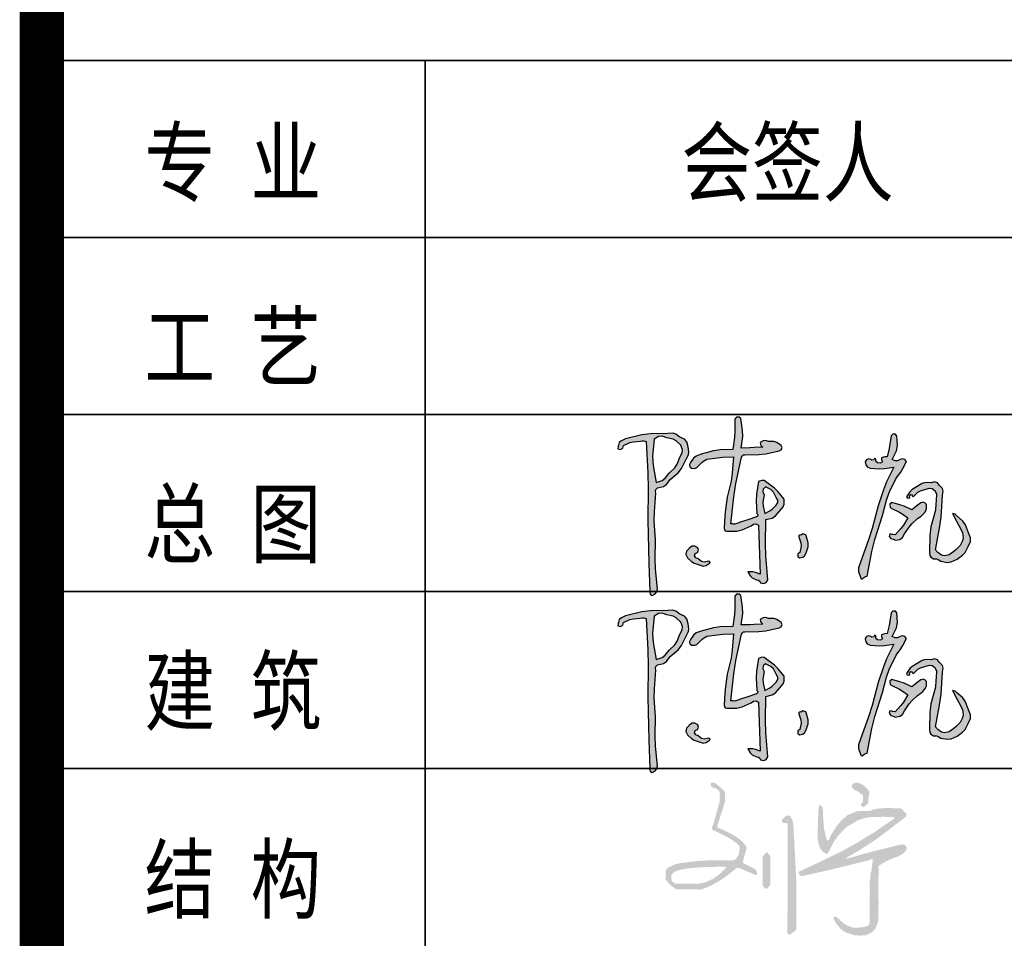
# Model space of a CAD drawing. Extents: x 797781 to 1255204, y 21234 to 1024248.
# Tile 572 of 656: x 1002637 to 1005976, y 557964 to 561078. Entities that reach past the tile are written whole.
import ezdxf

# ---------------------------------------------------------------- set-up
doc = ezdxf.new("R2010")
doc.units = 0
doc.header["$LTSCALE"] = 1000
doc.header["$MEASUREMENT"] = 0
doc.layers.add('230303生产综合楼-平面图_t8$0$图框', color=4, linetype='Continuous', lineweight=35)
doc.layers.add('A-ANNO-TEXT', color=7, linetype='Continuous', lineweight=25)
doc.layers.add('COLU_DE', color=7, linetype='Continuous')
doc.styles.add('230303生产综合楼-平面图_t8$0$-黑体', font='simhei.ttf', dxfattribs={"width": 0.8})

# ---------------------------------------------------------------- blocks, each defined once
blk = doc.blocks.new('陈岚')
h = blk.add_hatch(color=256)
h.paths.add_polyline_path([(-3.976, 1.115), (-3.926, 1.233), (-3.919, 1.31), (-3.948, 1.435), (-3.991, 1.559), (-4.054, 1.625), (-4.177, 1.671), (-4.289, 1.741), (-4.366, 1.759), (-4.497, 1.747), (-4.936, 1.709), (-5.158, 1.666), (-5.58, 1.539), (-5.645, 1.504), (-5.677, 1.483), (-5.733, 1.435), (-5.745, 1.368), (-5.75, 1.335), (-5.761, 1.268), (-5.692, 1.257), (-5.632, 1.297), (-5.615, 1.365), (-5.457, 1.448), (-5.368, 1.477), (-5.191, 1.504), (-5.132, 1.517), (-5.098, 1.517), (-5.039, 1.504), (-4.944, 0.696), (-4.909, 0.289), (-4.865, -0.524), (-4.806, -1.258), (-4.774, -1.625), (-4.705, -2.358), (-4.696, -2.405), (-4.677, -2.431), (-4.636, -2.455), (-4.56, -2.411), (-4.525, -2.361), (-4.511, -2.274), (-4.592, -1.773), (-4.617, -1.518), (-4.636, -1.01), (-4.7, -0.536), (-4.714, -0.294), (-4.705, 0.185), (-4.718, 0.24), (-4.708, 0.281), (-4.67, 0.324), (-4.522, 0.374), (-4.447, 0.431), (-4.358, 0.56), (-4.165, 0.748), (-4.083, 0.868)])
h.paths.add_polyline_path([(-4.848, 1.127), (-4.837, 1.574), (-4.728, 1.649), (-4.639, 1.664), (-4.511, 1.629), (-4.35, 1.61), (-4.263, 1.571), (-4.143, 1.463), (-4.09, 1.352), (-4.09, 1.267), (-4.143, 1.157), (-4.205, 0.968), (-4.259, 0.874), (-4.393, 0.726), (-4.486, 0.589), (-4.56, 0.528), (-4.712, 0.462), (-4.822, 0.896)], flags=16)
h.paths.add_polyline_path([(-2.535, 1.294), (-2.511, 1.314), (-2.469, 1.324), (-2.114, 1.348), (-1.935, 1.379), (-1.593, 1.477), (-1.541, 1.508), (-1.524, 1.569), (-1.552, 1.622), (-1.671, 1.689), (-1.749, 1.707), (-1.885, 1.699), (-1.966, 1.724), (-2.025, 1.714), (-2.093, 1.664), (-2.081, 1.611), (-2.065, 1.583), (-2.024, 1.546), (-2.246, 1.523), (-2.357, 1.512), (-2.58, 1.49), (-2.557, 1.793), (-2.569, 1.951), (-2.635, 2.248), (-2.684, 2.285), (-2.751, 2.276), (-2.788, 2.227), (-2.769, 1.911), (-2.769, 1.751), (-2.788, 1.435), (-3.119, 1.408), (-3.286, 1.373), (-3.601, 1.268), (-3.728, 1.211), (-3.79, 1.154), (-3.858, 1.032), (-3.885, 0.982), (-3.871, 0.924), (-3.823, 0.893), (-3.741, 0.891), (-3.689, 0.914), (-3.635, 0.976), (-3.571, 1.054), (-3.532, 1.088), (-3.448, 1.143), (-3.175, 1.2), (-3.037, 1.223), (-2.76, 1.254), (-2.766, 0.83), (-2.786, 0.617), (-2.858, 0.199), (-2.884, -0.123), (-2.889, -0.285), (-2.885, -0.607), (-2.879, -0.646), (-2.855, -0.67), (-2.816, -0.677), (-2.557, -0.658), (-2.422, -0.62), (-2.191, -0.503), (-2.139, -0.451), (-2.078, -0.439), (-2.01, -0.468), (-1.956, -0.974), (-1.931, -1.226), (-1.885, -1.732), (-2.008, -1.695), (-2.076, -1.686), (-2.205, -1.691), (-2.138, -1.794), (-2.082, -1.84), (-1.968, -1.885), (-1.916, -1.891), (-1.885, -1.91), (-1.857, -1.955), (-1.777, -1.964), (-1.717, -1.934), (-1.677, -1.864), (-1.764, -1.248), (-1.795, -0.937), (-1.83, -0.315), (-1.664, -0.264), (-1.58, -0.204), (-1.475, -0.065), (-1.402, 0.039), (-1.38, 0.113), (-1.385, 0.24), (-1.554, 0.423), (-1.651, 0.505), (-1.857, 0.643), (-1.932, 0.686), (-1.993, 0.69), (-2.073, 0.657), (-2.11, 0.326), (-2.108, 0.154), (-2.066, -0.177), (-2.041, -0.199), (-2.044, -0.242), (-2.073, -0.26), (-2.292, -0.349), (-2.402, -0.393), (-2.621, -0.482), (-2.66, -0.482), (-2.68, -0.482), (-2.719, -0.482), (-2.692, 0.215), (-2.659, 0.565), (-2.552, 1.254)])
h.paths.add_polyline_path([(-1.941, 0.469), (-1.885, 0.532), (-1.743, 0.469), (-1.674, 0.408), (-1.593, 0.275), (-1.552, 0.205), (-1.548, 0.148), (-1.579, 0.073), (-1.677, -0.035), (-1.735, -0.084), (-1.857, -0.163), (-1.919, 0.023), (-1.932, 0.129), (-1.913, 0.324), (-1.95, 0.399)], flags=16)
h.paths.add_polyline_path([(-3.594, -1.302), (-3.537, -1.275), (-3.514, -1.213), (-3.538, -1.156), (-3.618, -1.115), (-3.694, -1.124), (-3.761, -1.184), (-3.823, -1.259), (-3.83, -1.342), (-3.781, -1.427), (-3.674, -1.52), (-3.606, -1.557), (-3.469, -1.594), (-3.363, -1.615), (-3.29, -1.598), (-3.205, -1.531), (-3.196, -1.51), (-3.21, -1.486), (-3.233, -1.482), (-3.342, -1.511), (-3.418, -1.498), (-3.51, -1.434), (-3.571, -1.418), (-3.606, -1.363)], flags=17)
h.paths.add_polyline_path([(-0.696, -0.847), (-0.753, -0.691), (-0.773, -0.641), (-0.846, -0.625), (-0.885, -0.663), (-0.913, -0.652), (-0.946, -0.674), (-0.947, -0.704), (-0.883, -0.854), (-0.872, -0.947), (-0.899, -1.107), (-0.941, -1.144), (-0.937, -1.214), (-0.892, -1.246), (-0.81, -1.223), (-0.766, -1.185), (-0.732, -1.107), (-0.691, -0.946)])
h.paths.add_polyline_path([(1.706, 1.407), (1.664, 1.458), (1.608, 1.473), (1.546, 1.449), (1.473, 1.41), (1.414, 1.408), (1.338, 1.442), (1.432, 1.67), (1.451, 1.808), (1.421, 2.053), (1.383, 2.097), (1.309, 2.094), (1.275, 2.046), (1.254, 1.828), (1.239, 1.72), (1.199, 1.504), (1.141, 1.498), (1.112, 1.489), (1.06, 1.463), (1.06, 1.422), (1.067, 1.4), (1.088, 1.365), (1.028, 1.325), (0.964, 1.328), (0.907, 1.372), (0.92, 1.398), (0.901, 1.433), (0.872, 1.435), (0.859, 1.4), (0.813, 1.386), (0.782, 1.407), (0.721, 1.417), (0.672, 1.393), (0.643, 1.338), (0.663, 1.255), (0.704, 1.209), (0.782, 1.178), (1.028, 1.18), (1.153, 1.194), (1.393, 1.247), (1.226, 0.851), (1.158, 0.644), (1.053, 0.226), (0.931, -0.374), (0.858, -0.672), (0.685, -1.26), (0.643, -1.41), (0.648, -1.504), (0.706, -1.649), (0.722, -1.669), (0.732, -1.678), (0.754, -1.691), (0.799, -1.65), (0.825, -1.633), (0.879, -1.607), (0.96, -0.968), (1.021, -0.649), (1.178, -0.024), (1.253, 0.381), (1.313, 0.582), (1.47, 0.963), (1.58, 1.131), (1.628, 1.222)])
h.paths.add_polyline_path([(2.216, 0.069), (2.283, 0.157), (2.298, 0.228), (2.301, 0.265), (2.296, 0.337), (2.247, 0.376), (2.205, 0.386), (2.144, 0.372), (2.055, 0.292), (2.01, 0.251), (1.921, 0.171), (1.717, 0.254), (1.61, 0.286), (1.393, 0.33), (1.348, 0.281), (1.362, 0.196), (1.421, 0.164), (1.595, 0.099), (1.679, 0.058), (1.838, -0.038), (1.738, -0.234), (1.675, -0.328), (1.532, -0.496), (1.477, -0.494), (1.449, -0.491), (1.393, -0.482), (1.384, -0.547), (1.426, -0.604), (1.491, -0.614), (1.516, -0.623), (1.528, -0.627), (1.553, -0.635), (1.664, -0.607), (1.725, -0.557), (1.775, -0.454), (1.88, -0.274), (1.944, -0.188), (2.088, -0.038), (2.176, 0.029)])
h.paths.add_polyline_path([(2.602, 0.844), (2.54, 0.912), (2.466, 0.93), (2.38, 0.9), (2.23, 0.897), (2.147, 0.869), (2.026, 0.782), (1.898, 0.701), (1.84, 0.638), (1.769, 0.504), (1.783, 0.474), (1.828, 0.466), (1.852, 0.49), (1.841, 0.524), (1.872, 0.563), (1.907, 0.56), (1.911, 0.538), (1.935, 0.523), (1.956, 0.532), (2.054, 0.636), (2.12, 0.679), (2.255, 0.726), (2.346, 0.761), (2.416, 0.753), (2.498, 0.699), (2.505, 0.668), (2.513, 0.653), (2.533, 0.629), (2.533, 0.457), (2.533, 0.371), (2.533, 0.199), (2.446, -0.233), (2.429, -0.459), (2.449, -0.899), (2.463, -0.973), (2.494, -1.015), (2.56, -1.052), (2.641, -1.054), (2.685, -1.066), (2.755, -1.107), (2.924, -1.123), (3.021, -1.103), (3.172, -1.024), (3.309, -0.916), (3.368, -0.838), (3.436, -0.677), (3.488, -0.548), (3.485, -0.453), (3.422, -0.329), (3.336, -0.129), (3.261, -0.032), (3.088, 0.101), (3.049, 0.128), (3.024, 0.137), (2.977, 0.143), (3.094, -0.046), (3.153, -0.14), (3.269, -0.329), (3.295, -0.464), (3.285, -0.546), (3.227, -0.67), (3.13, -0.78), (3.076, -0.832), (2.963, -0.927), (2.848, -0.963), (2.765, -0.951), (2.665, -0.885), (2.639, -0.858), (2.627, -0.844), (2.602, -0.816), (2.672, -0.252), (2.69, 0.033), (2.692, 0.601), (2.702, 0.705), (2.677, 0.772)])
for p, q in [((-2.751, 2.276), (-2.788, 2.227)), ((-2.788, 2.227), (-2.769, 1.911)), ((-2.684, 2.285), (-2.751, 2.276)), ((-2.635, 2.248), (-2.684, 2.285)), ((-2.569, 1.951), (-2.635, 2.248)), ((1.275, 2.046), (1.254, 1.828)), ((1.309, 2.094), (1.275, 2.046)), ((1.383, 2.097), (1.309, 2.094)), ((1.421, 2.053), (1.383, 2.097)), ((1.451, 1.808), (1.421, 2.053)), ((-2.769, 1.911), (-2.769, 1.751)), ((-2.58, 1.49), (-2.557, 1.793)), ((-2.557, 1.793), (-2.569, 1.951)), ((1.254, 1.828), (1.239, 1.72)), ((1.432, 1.67), (1.451, 1.808)), ((-5.58, 1.539), (-5.645, 1.504)), ((-5.158, 1.666), (-5.58, 1.539)), ((-4.936, 1.709), (-5.158, 1.666)), ((-4.497, 1.747), (-4.936, 1.709)), ((-4.837, 1.574), (-4.848, 1.127)), ((-4.728, 1.649), (-4.837, 1.574)), ((-4.639, 1.664), (-4.728, 1.649)), ((-4.511, 1.629), (-4.639, 1.664)), ((-4.35, 1.61), (-4.511, 1.629)), ((-4.366, 1.759), (-4.497, 1.747)), ((-4.289, 1.741), (-4.366, 1.759)), ((-4.263, 1.571), (-4.35, 1.61)), ((-4.177, 1.671), (-4.289, 1.741)), ((-4.143, 1.463), (-4.263, 1.571)), ((-4.054, 1.625), (-4.177, 1.671)), ((-3.991, 1.559), (-4.054, 1.625)), ((-3.948, 1.435), (-3.991, 1.559)), ((-2.769, 1.751), (-2.788, 1.435)), ((-2.024, 1.546), (-2.246, 1.523)), ((-2.025, 1.714), (-2.093, 1.664)), ((-2.093, 1.664), (-2.081, 1.611)), ((-2.081, 1.611), (-2.065, 1.583)), ((-2.065, 1.583), (-2.024, 1.546)), ((-1.966, 1.724), (-2.025, 1.714)), ((-1.885, 1.699), (-1.966, 1.724)), ((-1.749, 1.707), (-1.885, 1.699)), ((-1.671, 1.689), (-1.749, 1.707)), ((-1.552, 1.622), (-1.671, 1.689)), ((-1.524, 1.569), (-1.552, 1.622)), ((-1.541, 1.508), (-1.524, 1.569)), ((1.239, 1.72), (1.199, 1.504)), ((1.338, 1.442), (1.432, 1.67)), ((-5.75, 1.335), (-5.761, 1.268)), ((-5.745, 1.368), (-5.75, 1.335)), ((-5.733, 1.435), (-5.745, 1.368)), ((-5.677, 1.483), (-5.733, 1.435)), ((-5.692, 1.257), (-5.632, 1.297)), ((-5.645, 1.504), (-5.677, 1.483)), ((-5.632, 1.297), (-5.615, 1.365)), ((-5.615, 1.365), (-5.457, 1.448)), ((-5.457, 1.448), (-5.368, 1.477)), ((-5.368, 1.477), (-5.191, 1.504)), ((-5.191, 1.504), (-5.132, 1.517)), ((-5.132, 1.517), (-5.098, 1.517)), ((-5.098, 1.517), (-5.039, 1.504)), ((-5.039, 1.504), (-4.944, 0.696)), ((-4.09, 1.352), (-4.143, 1.463)), ((-4.09, 1.267), (-4.09, 1.352)), ((-3.919, 1.31), (-3.948, 1.435)), ((-3.926, 1.233), (-3.919, 1.31)), ((-3.286, 1.373), (-3.601, 1.268)), ((-3.119, 1.408), (-3.286, 1.373)), ((-2.788, 1.435), (-3.119, 1.408)), ((-2.357, 1.512), (-2.58, 1.49)), ((-2.552, 1.254), (-2.535, 1.294)), ((-2.535, 1.294), (-2.511, 1.314)), ((-2.511, 1.314), (-2.469, 1.324)), ((-2.469, 1.324), (-2.114, 1.348)), ((-2.246, 1.523), (-2.357, 1.512)), ((-2.114, 1.348), (-1.935, 1.379)), ((-1.935, 1.379), (-1.593, 1.477)), ((-1.593, 1.477), (-1.541, 1.508)), ((0.672, 1.393), (0.643, 1.338)), ((0.643, 1.338), (0.663, 1.255)), ((0.721, 1.417), (0.672, 1.393)), ((0.782, 1.407), (0.721, 1.417)), ((0.813, 1.386), (0.782, 1.407)), ((0.859, 1.4), (0.813, 1.386)), ((0.872, 1.435), (0.859, 1.4)), ((0.901, 1.433), (0.872, 1.435)), ((0.92, 1.398), (0.901, 1.433)), ((0.907, 1.372), (0.92, 1.398)), ((0.964, 1.328), (0.907, 1.372)), ((1.028, 1.325), (0.964, 1.328)), ((1.088, 1.365), (1.028, 1.325)), ((1.112, 1.489), (1.06, 1.463)), ((1.06, 1.463), (1.06, 1.422)), ((1.06, 1.422), (1.067, 1.4)), ((1.067, 1.4), (1.088, 1.365)), ((1.141, 1.498), (1.112, 1.489)), ((1.199, 1.504), (1.141, 1.498)), ((1.414, 1.408), (1.338, 1.442)), ((1.473, 1.41), (1.414, 1.408)), ((1.546, 1.449), (1.473, 1.41)), ((1.608, 1.473), (1.546, 1.449)), ((1.664, 1.458), (1.608, 1.473)), ((1.628, 1.222), (1.706, 1.407)), ((1.706, 1.407), (1.664, 1.458)), ((-5.761, 1.268), (-5.692, 1.257)), ((-4.848, 1.127), (-4.822, 0.896)), ((-4.205, 0.968), (-4.143, 1.157)), ((-4.143, 1.157), (-4.09, 1.267)), ((-4.083, 0.868), (-3.976, 1.115)), ((-3.976, 1.115), (-3.926, 1.233)), ((-3.858, 1.032), (-3.885, 0.982)), ((-3.79, 1.154), (-3.858, 1.032)), ((-3.728, 1.211), (-3.79, 1.154)), ((-3.601, 1.268), (-3.728, 1.211)), ((-3.635, 0.976), (-3.571, 1.054)), ((-3.571, 1.054), (-3.532, 1.088)), ((-3.532, 1.088), (-3.448, 1.143)), ((-3.448, 1.143), (-3.175, 1.2)), ((-3.175, 1.2), (-3.037, 1.223)), ((-3.037, 1.223), (-2.76, 1.254)), ((-2.76, 1.254), (-2.766, 0.83)), ((-2.659, 0.565), (-2.552, 1.254)), ((0.663, 1.255), (0.704, 1.209)), ((0.704, 1.209), (0.782, 1.178)), ((0.782, 1.178), (1.028, 1.18)), ((1.028, 1.18), (1.153, 1.194)), ((1.153, 1.194), (1.393, 1.247)), ((1.393, 1.247), (1.226, 0.851)), ((1.47, 0.963), (1.58, 1.131)), ((1.58, 1.131), (1.628, 1.222)), ((-4.822, 0.896), (-4.712, 0.462)), ((-4.393, 0.726), (-4.259, 0.874)), ((-4.259, 0.874), (-4.205, 0.968)), ((-4.165, 0.748), (-4.083, 0.868)), ((-3.885, 0.982), (-3.871, 0.924)), ((-3.871, 0.924), (-3.823, 0.893)), ((-3.823, 0.893), (-3.741, 0.891)), ((-3.741, 0.891), (-3.689, 0.914)), ((-3.689, 0.914), (-3.635, 0.976)), ((-2.766, 0.83), (-2.786, 0.617)), ((1.226, 0.851), (1.158, 0.644)), ((1.313, 0.582), (1.47, 0.963)), ((2.026, 0.782), (1.898, 0.701)), ((2.147, 0.869), (2.026, 0.782)), ((2.23, 0.897), (2.147, 0.869)), ((2.38, 0.9), (2.23, 0.897)), ((2.466, 0.93), (2.38, 0.9)), ((2.54, 0.912), (2.466, 0.93)), ((2.602, 0.844), (2.54, 0.912)), ((2.677, 0.772), (2.602, 0.844)), ((2.702, 0.705), (2.677, 0.772)), ((-4.944, 0.696), (-4.909, 0.289)), ((-4.712, 0.462), (-4.56, 0.528)), ((-4.56, 0.528), (-4.486, 0.589)), ((-4.486, 0.589), (-4.393, 0.726)), ((-4.447, 0.431), (-4.358, 0.56)), ((-4.358, 0.56), (-4.165, 0.748)), ((-2.786, 0.617), (-2.858, 0.199)), ((-2.692, 0.215), (-2.659, 0.565)), ((-2.073, 0.657), (-2.11, 0.326)), ((-1.993, 0.69), (-2.073, 0.657)), ((-1.932, 0.686), (-1.993, 0.69)), ((-1.885, 0.532), (-1.941, 0.469)), ((-1.857, 0.643), (-1.932, 0.686)), ((-1.743, 0.469), (-1.885, 0.532)), ((-1.651, 0.505), (-1.857, 0.643)), ((1.158, 0.644), (1.053, 0.226)), ((1.253, 0.381), (1.313, 0.582)), ((1.84, 0.638), (1.769, 0.504)), ((1.898, 0.701), (1.84, 0.638)), ((1.841, 0.524), (1.872, 0.563)), ((1.852, 0.49), (1.841, 0.524)), ((1.872, 0.563), (1.907, 0.56)), ((1.907, 0.56), (1.911, 0.538)), ((1.911, 0.538), (1.935, 0.523)), ((1.935, 0.523), (1.956, 0.532)), ((1.956, 0.532), (2.054, 0.636)), ((2.054, 0.636), (2.12, 0.679)), ((2.12, 0.679), (2.255, 0.726)), ((2.255, 0.726), (2.346, 0.761)), ((2.346, 0.761), (2.416, 0.753)), ((2.416, 0.753), (2.498, 0.699)), ((2.498, 0.699), (2.505, 0.668)), ((2.505, 0.668), (2.513, 0.653)), ((2.513, 0.653), (2.533, 0.629)), ((2.533, 0.629), (2.533, 0.457)), ((2.69, 0.033), (2.692, 0.601)), ((2.692, 0.601), (2.702, 0.705)), ((-4.909, 0.289), (-4.865, -0.524)), ((-4.718, 0.24), (-4.708, 0.281)), ((-4.708, 0.281), (-4.67, 0.324)), ((-4.67, 0.324), (-4.522, 0.374)), ((-4.522, 0.374), (-4.447, 0.431)), ((-2.11, 0.326), (-2.108, 0.154)), ((-1.941, 0.469), (-1.95, 0.399)), ((-1.95, 0.399), (-1.913, 0.324)), ((-1.913, 0.324), (-1.932, 0.129)), ((-1.674, 0.408), (-1.743, 0.469)), ((-1.593, 0.275), (-1.674, 0.408)), ((-1.554, 0.423), (-1.651, 0.505)), ((-1.552, 0.205), (-1.593, 0.275)), ((-1.385, 0.24), (-1.554, 0.423)), ((1.178, -0.024), (1.253, 0.381)), ((1.393, 0.33), (1.348, 0.281)), ((1.348, 0.281), (1.362, 0.196)), ((1.61, 0.286), (1.393, 0.33)), ((1.717, 0.254), (1.61, 0.286)), ((1.769, 0.504), (1.783, 0.474)), ((1.783, 0.474), (1.828, 0.466)), ((1.828, 0.466), (1.852, 0.49)), ((2.055, 0.292), (2.01, 0.251)), ((2.144, 0.372), (2.055, 0.292)), ((2.205, 0.386), (2.144, 0.372)), ((2.247, 0.376), (2.205, 0.386)), ((2.296, 0.337), (2.247, 0.376)), ((2.301, 0.265), (2.296, 0.337)), ((2.298, 0.228), (2.301, 0.265)), ((2.533, 0.457), (2.533, 0.371)), ((2.533, 0.371), (2.533, 0.199)), ((-4.705, 0.185), (-4.718, 0.24)), ((-4.714, -0.294), (-4.705, 0.185)), ((-2.858, 0.199), (-2.884, -0.123)), ((-2.719, -0.482), (-2.692, 0.215)), ((-2.108, 0.154), (-2.066, -0.177)), ((-1.932, 0.129), (-1.919, 0.023)), ((-1.919, 0.023), (-1.857, -0.163)), ((-1.677, -0.035), (-1.579, 0.073)), ((-1.579, 0.073), (-1.548, 0.148)), ((-1.548, 0.148), (-1.552, 0.205)), ((-1.475, -0.065), (-1.402, 0.039)), ((-1.402, 0.039), (-1.38, 0.113)), ((-1.38, 0.113), (-1.385, 0.24)), ((1.053, 0.226), (0.931, -0.374)), ((1.362, 0.196), (1.421, 0.164)), ((1.421, 0.164), (1.595, 0.099)), ((1.595, 0.099), (1.679, 0.058)), ((1.679, 0.058), (1.838, -0.038)), ((1.921, 0.171), (1.717, 0.254)), ((2.01, 0.251), (1.921, 0.171)), ((2.088, -0.038), (2.176, 0.029)), ((2.176, 0.029), (2.216, 0.069)), ((2.216, 0.069), (2.283, 0.157)), ((2.283, 0.157), (2.298, 0.228)), ((2.533, 0.199), (2.446, -0.233)), ((2.672, -0.252), (2.69, 0.033)), ((3.024, 0.137), (2.977, 0.143)), ((2.977, 0.143), (3.094, -0.046)), ((3.049, 0.128), (3.024, 0.137)), ((3.088, 0.101), (3.049, 0.128)), ((3.261, -0.032), (3.088, 0.101)), ((-2.884, -0.123), (-2.889, -0.285)), ((-2.044, -0.242), (-2.073, -0.26)), ((-2.066, -0.177), (-2.041, -0.199)), ((-2.041, -0.199), (-2.044, -0.242)), ((-1.857, -0.163), (-1.735, -0.084)), ((-1.735, -0.084), (-1.677, -0.035)), ((-1.664, -0.264), (-1.58, -0.204)), ((-1.58, -0.204), (-1.475, -0.065)), ((1.021, -0.649), (1.178, -0.024)), ((1.738, -0.234), (1.675, -0.328)), ((1.838, -0.038), (1.738, -0.234)), ((1.88, -0.274), (1.944, -0.188)), ((1.944, -0.188), (2.088, -0.038)), ((2.446, -0.233), (2.429, -0.459)), ((2.602, -0.816), (2.672, -0.252)), ((3.094, -0.046), (3.153, -0.14)), ((3.153, -0.14), (3.269, -0.329)), ((3.336, -0.129), (3.261, -0.032)), ((3.422, -0.329), (3.336, -0.129)), ((-4.7, -0.536), (-4.714, -0.294)), ((-2.889, -0.285), (-2.885, -0.607)), ((-2.68, -0.482), (-2.719, -0.482)), ((-2.66, -0.482), (-2.68, -0.482)), ((-2.621, -0.482), (-2.66, -0.482)), ((-2.402, -0.393), (-2.621, -0.482)), ((-2.422, -0.62), (-2.191, -0.503)), ((-2.292, -0.349), (-2.402, -0.393)), ((-2.073, -0.26), (-2.292, -0.349)), ((-2.191, -0.503), (-2.139, -0.451)), ((-2.139, -0.451), (-2.078, -0.439)), ((-2.078, -0.439), (-2.01, -0.468)), ((-2.01, -0.468), (-1.956, -0.974)), ((-1.83, -0.315), (-1.664, -0.264)), ((-1.795, -0.937), (-1.83, -0.315)), ((0.931, -0.374), (0.858, -0.672)), ((1.393, -0.482), (1.384, -0.547)), ((1.449, -0.491), (1.393, -0.482)), ((1.477, -0.494), (1.449, -0.491)), ((1.532, -0.496), (1.477, -0.494)), ((1.675, -0.328), (1.532, -0.496)), ((1.725, -0.557), (1.775, -0.454)), ((1.775, -0.454), (1.88, -0.274)), ((2.429, -0.459), (2.449, -0.899)), ((3.269, -0.329), (3.295, -0.464)), ((3.295, -0.464), (3.285, -0.546)), ((3.485, -0.453), (3.422, -0.329)), ((3.488, -0.548), (3.485, -0.453)), ((-4.865, -0.524), (-4.806, -1.258)), ((-4.636, -1.01), (-4.7, -0.536)), ((-2.885, -0.607), (-2.879, -0.646)), ((-2.879, -0.646), (-2.855, -0.67)), ((-2.855, -0.67), (-2.816, -0.677)), ((-2.816, -0.677), (-2.557, -0.658)), ((-2.557, -0.658), (-2.422, -0.62)), ((-0.946, -0.674), (-0.947, -0.704)), ((-0.947, -0.704), (-0.883, -0.854)), ((-0.913, -0.652), (-0.946, -0.674)), ((-0.885, -0.663), (-0.913, -0.652)), ((-0.846, -0.625), (-0.885, -0.663)), ((-0.773, -0.641), (-0.846, -0.625)), ((-0.753, -0.691), (-0.773, -0.641)), ((-0.696, -0.847), (-0.753, -0.691)), ((0.858, -0.672), (0.685, -1.26)), ((0.96, -0.968), (1.021, -0.649)), ((1.384, -0.547), (1.426, -0.604)), ((1.426, -0.604), (1.491, -0.614)), ((1.491, -0.614), (1.516, -0.623)), ((1.516, -0.623), (1.528, -0.627)), ((1.528, -0.627), (1.553, -0.635)), ((1.553, -0.635), (1.664, -0.607)), ((1.664, -0.607), (1.725, -0.557)), ((3.227, -0.67), (3.13, -0.78)), ((3.285, -0.546), (3.227, -0.67)), ((3.368, -0.838), (3.436, -0.677)), ((3.436, -0.677), (3.488, -0.548)), ((-4.617, -1.518), (-4.636, -1.01)), ((-1.956, -0.974), (-1.931, -1.226)), ((-1.764, -1.248), (-1.795, -0.937)), ((-0.872, -0.947), (-0.899, -1.107)), ((-0.883, -0.854), (-0.872, -0.947)), ((-0.732, -1.107), (-0.691, -0.946)), ((-0.691, -0.946), (-0.696, -0.847)), ((0.879, -1.607), (0.96, -0.968)), ((2.449, -0.899), (2.463, -0.973)), ((2.463, -0.973), (2.494, -1.015)), ((2.494, -1.015), (2.56, -1.052)), ((2.627, -0.844), (2.602, -0.816)), ((2.639, -0.858), (2.627, -0.844)), ((2.665, -0.885), (2.639, -0.858)), ((2.765, -0.951), (2.665, -0.885)), ((2.848, -0.963), (2.765, -0.951)), ((2.963, -0.927), (2.848, -0.963)), ((3.076, -0.832), (2.963, -0.927)), ((3.13, -0.78), (3.076, -0.832)), ((3.172, -1.024), (3.309, -0.916)), ((3.309, -0.916), (3.368, -0.838)), ((-4.806, -1.258), (-4.774, -1.625)), ((-3.823, -1.259), (-3.83, -1.342)), ((-3.761, -1.184), (-3.823, -1.259)), ((-3.694, -1.124), (-3.761, -1.184)), ((-3.618, -1.115), (-3.694, -1.124)), ((-3.538, -1.156), (-3.618, -1.115)), ((-3.514, -1.213), (-3.538, -1.156)), ((-3.537, -1.275), (-3.514, -1.213)), ((-1.931, -1.226), (-1.885, -1.732)), ((-1.677, -1.864), (-1.764, -1.248)), ((-0.899, -1.107), (-0.941, -1.144)), ((-0.941, -1.144), (-0.937, -1.214)), ((-0.937, -1.214), (-0.892, -1.246)), ((-0.892, -1.246), (-0.81, -1.223)), ((-0.81, -1.223), (-0.766, -1.185)), ((-0.766, -1.185), (-0.732, -1.107)), ((0.685, -1.26), (0.643, -1.41)), ((2.56, -1.052), (2.641, -1.054)), ((2.641, -1.054), (2.685, -1.066)), ((2.685, -1.066), (2.755, -1.107)), ((2.755, -1.107), (2.924, -1.123)), ((2.924, -1.123), (3.021, -1.103)), ((3.021, -1.103), (3.172, -1.024)), ((-4.592, -1.773), (-4.617, -1.518)), ((-3.83, -1.342), (-3.781, -1.427)), ((-3.781, -1.427), (-3.674, -1.52)), ((-3.674, -1.52), (-3.606, -1.557)), ((-3.606, -1.363), (-3.594, -1.302)), ((-3.571, -1.418), (-3.606, -1.363)), ((-3.594, -1.302), (-3.537, -1.275)), ((-3.51, -1.434), (-3.571, -1.418)), ((-3.418, -1.498), (-3.51, -1.434)), ((-3.342, -1.511), (-3.418, -1.498)), ((-3.233, -1.482), (-3.342, -1.511)), ((-3.21, -1.486), (-3.233, -1.482)), ((-3.196, -1.51), (-3.21, -1.486)), ((-3.205, -1.531), (-3.196, -1.51)), ((0.643, -1.41), (0.648, -1.504)), ((0.648, -1.504), (0.706, -1.649)), ((-4.774, -1.625), (-4.705, -2.358)), ((-4.511, -2.274), (-4.592, -1.773)), ((-3.606, -1.557), (-3.469, -1.594)), ((-3.469, -1.594), (-3.363, -1.615)), ((-3.363, -1.615), (-3.29, -1.598)), ((-3.29, -1.598), (-3.205, -1.531)), ((-2.076, -1.686), (-2.205, -1.691)), ((-2.205, -1.691), (-2.138, -1.794)), ((-2.008, -1.695), (-2.076, -1.686)), ((-1.885, -1.732), (-2.008, -1.695)), ((0.706, -1.649), (0.722, -1.669)), ((0.722, -1.669), (0.732, -1.678)), ((0.732, -1.678), (0.754, -1.691)), ((0.754, -1.691), (0.799, -1.65)), ((0.799, -1.65), (0.825, -1.633)), ((0.825, -1.633), (0.879, -1.607)), ((-2.138, -1.794), (-2.082, -1.84)), ((-2.082, -1.84), (-1.968, -1.885)), ((-1.968, -1.885), (-1.916, -1.891)), ((-1.916, -1.891), (-1.885, -1.91)), ((-1.885, -1.91), (-1.857, -1.955)), ((-1.857, -1.955), (-1.777, -1.964)), ((-1.777, -1.964), (-1.717, -1.934)), ((-1.717, -1.934), (-1.677, -1.864)), ((-4.525, -2.361), (-4.511, -2.274)), ((-4.705, -2.358), (-4.696, -2.405)), ((-4.696, -2.405), (-4.677, -2.431)), ((-4.677, -2.431), (-4.636, -2.455)), ((-4.636, -2.455), (-4.56, -2.411)), ((-4.56, -2.411), (-4.525, -2.361))]:
    blk.add_line(p, q)
blk = doc.blocks.new('230303生产综合楼-平面图_t8$0$图签')
at = {"layer": 'COLU_DE'}
h = blk.add_hatch(color=256, dxfattribs=at)
h.paths.add_polyline_path([(-1708, 11709.2), (-1693.7, 11751), (-1682.1, 11790), (-1682.6, 11817.6), (-1687.3, 11825.8), (-1698.4, 11835.4), (-1712, 11846.8), (-1716.7, 11850.8), (-1728.1, 11851.3), (-1730.5, 11850.3), (-1731.1, 11846.1), (-1731.6, 11842.4), (-1730.3, 11839.5), (-1726.9, 11835.8), (-1723.2, 11834.8), (-1719, 11833.6), (-1714.9, 11832.5), (-1712, 11830), (-1707.6, 11828.4), (-1704, 11824.2), (-1700.5, 11820.2), (-1700.3, 11813.5), (-1700.5, 11804.3), (-1700.7, 11795.3), (-1700.9, 11789), (-1701, 11785), (-1703.4, 11780.2), (-1704.6, 11776), (-1706.2, 11770.3), (-1707.2, 11766.8), (-1708, 11760.4), (-1710.7, 11752.4), (-1713.5, 11740.4), (-1716.9, 11730.7), (-1719.5, 11719.5), (-1723.2, 11709.3), (-1725.7, 11702.6), (-1727.5, 11697.5), (-1725.4, 11692.5), (-1720.5, 11689.1), (-1711, 11685.3), (-1701.1, 11679.9), (-1687.7, 11674), (-1673, 11665.8), (-1657.9, 11656.7), (-1646.4, 11648.3), (-1640.3, 11643.8), (-1635.7, 11638.8), (-1633.6, 11633.2), (-1633.3, 11628.1), (-1634.2, 11617.9), (-1636.5, 11607.3), (-1641.2, 11599.5), (-1646.7, 11592.4), (-1653.1, 11588.3), (-1700, 11588.3), (-1746.3, 11587.7), (-1784.1, 11585.1), (-1808.9, 11581.8), (-1832.4, 11579.3), (-1853.9, 11573.5), (-1877.3, 11563.5), (-1884, 11553.3), (-1884.7, 11524.1), (-1875, 11512.2), (-1863.5, 11500.7), (-1848.4, 11490.1), (-1762.7, 11489.1), (-1733.2, 11501), (-1704, 11517), (-1677.6, 11535), (-1656.1, 11551.7), (-1640.9, 11563.5), (-1626.9, 11559), (-1620.7, 11555.8), (-1596.7, 11546.2), (-1580.3, 11538.5), (-1575.2, 11538.5), (-1574.5, 11545.9), (-1575.5, 11553.2), (-1587, 11561.9), (-1607.6, 11572.2), (-1621.2, 11579), (-1622.3, 11584), (-1609.5, 11629.7), (-1612.1, 11638.1), (-1629.4, 11656.3), (-1646.1, 11668.5), (-1668.6, 11681.4), (-1688.3, 11691.1), (-1708.4, 11699.4)])
h.paths.add_polyline_path([(-1711.9, 11566.2), (-1691.2, 11566.8), (-1680.6, 11566), (-1680.3, 11561.8), (-1684.7, 11557.5), (-1701.4, 11541.4), (-1722.5, 11525.9), (-1754.1, 11512), (-1774.6, 11508.8), (-1852.6, 11508.6), (-1864.2, 11519.4), (-1864.4, 11538.1), (-1860.3, 11544.2), (-1850.5, 11551), (-1839.9, 11554.8), (-1820.6, 11559), (-1797.6, 11562.2), (-1778.5, 11563.7), (-1759.8, 11564.6), (-1738.6, 11565.8)], flags=16)
h.paths.add_polyline_path([(-1529.2, 11602.8), (-1541.1, 11616.7), (-1555, 11601.3), (-1555.5, 11501.8), (-1542.6, 11490.4), (-1529.2, 11503.8)])
h.paths.add_polyline_path([(-1445, 11596), (-1449.2, 11674.5), (-1452, 11717.4), (-1459.1, 11735.8), (-1466.8, 11740.7), (-1476.3, 11738.3), (-1482.6, 11732.3), (-1489.5, 11726.9), (-1489.3, 11718.3), (-1485.2, 11714.6), (-1475.7, 11714.8), (-1470.5, 11713.5), (-1470.9, 11342.1), (-1465.6, 11334.5), (-1441.3, 11351.5), (-1441.4, 11524.2)])
h.paths.add_polyline_path([(-1193.4, 11588.5), (-1186.5, 11592.2), (-1181.5, 11591.8), (-1181.4, 11586.2), (-1183.7, 11575.1), (-1186.1, 11551.8), (-1189.2, 11543.2), (-1189.8, 11528.4), (-1191.8, 11515.1), (-1191.5, 11481), (-1192.3, 11451.8), (-1192.6, 11419.4), (-1192.3, 11398.6), (-1192.6, 11376.4), (-1194.3, 11369.9), (-1199.6, 11365.4), (-1212.8, 11361.9), (-1230.2, 11359.6), (-1247.2, 11360.1), (-1265.3, 11365.9), (-1279.9, 11374.2), (-1293.2, 11385.9), (-1303.2, 11394.8), (-1305.9, 11397.3), (-1311.1, 11397.4), (-1314.4, 11394.8), (-1313.8, 11388.4), (-1310.1, 11381.6), (-1305.8, 11373.7), (-1297.9, 11364.4), (-1291.2, 11356.5), (-1280.2, 11347.9), (-1272.2, 11343.1), (-1256.3, 11338.1), (-1242.8, 11333.9), (-1225.7, 11333), (-1206, 11334.4), (-1188, 11341.7), (-1173.8, 11355), (-1165.6, 11373.4), (-1163.2, 11383.1), (-1162.5, 11399.2), (-1162.1, 11446.9), (-1162.5, 11492.7), (-1161.8, 11569.6), (-1139.4, 11583), (-1112.7, 11595.5), (-1093.3, 11602.1), (-1076.7, 11612.3), (-1067.5, 11623.8), (-1065.8, 11631.6), (-1071.4, 11639), (-1077.3, 11642), (-1088.3, 11641.3), (-1099, 11638.4), (-1119.4, 11633.3), (-1144.5, 11627.2), (-1168.7, 11621.3), (-1189.5, 11616.1), (-1205.3, 11611.8), (-1242.9, 11601.3), (-1267.5, 11594.8), (-1274.2, 11594.8), (-1271.1, 11597.1), (-1251.9, 11607.4), (-1225.4, 11623.4), (-1203.1, 11637.8), (-1168.6, 11660.2), (-1124.4, 11693.5), (-1067.5, 11737.5), (-1067, 11745.8), (-1072.9, 11750.9), (-1083.4, 11762.2), (-1087.2, 11764.1), (-1117, 11765.2), (-1139.4, 11765.2), (-1156.6, 11764.4), (-1179.2, 11760.4), (-1190.5, 11755.5), (-1213.1, 11755.5), (-1232.2, 11755.5), (-1248.8, 11749.3), (-1268.1, 11740.5), (-1286.3, 11725.3), (-1302.3, 11706.3), (-1317.7, 11682.8), (-1325.6, 11669.2), (-1329.4, 11661.8), (-1329.4, 11658), (-1332.2, 11655.4), (-1337, 11657.6), (-1341.5, 11670.4), (-1347, 11697.2), (-1349.5, 11727.9), (-1351.5, 11767.9), (-1355.1, 11771.7), (-1360.3, 11774.9), (-1364.2, 11773.9), (-1366.3, 11752.9), (-1367.2, 11725.4), (-1368.2, 11691.4), (-1368.6, 11662), (-1365.1, 11642.9), (-1359.8, 11629), (-1351.4, 11617.1), (-1339, 11609.9), (-1334.2, 11610.8), (-1324.6, 11629.7), (-1314, 11650.7), (-1298.3, 11672.4), (-1270.8, 11701.1), (-1231.9, 11723.8), (-1205, 11732.8), (-1179.4, 11735.4), (-1142.6, 11735.7), (-1122.9, 11735.2), (-1109.2, 11734), (-1108.1, 11732.1), (-1109.3, 11729.4), (-1179.6, 11681.3), (-1236.5, 11646.9), (-1283.5, 11620.4), (-1327.8, 11599.1), (-1365.8, 11580.7), (-1432.8, 11549.1), (-1432.5, 11543.3), (-1424.5, 11534.1), (-1328.2, 11555.5), (-1222.1, 11581.7)])
h.paths.add_polyline_path([(-1193.3, 11811.6), (-1192.8, 11818.2), (-1194.5, 11823.1), (-1203.6, 11834), (-1213.7, 11842.8), (-1224.5, 11848.7), (-1231.3, 11851.3), (-1241.4, 11851), (-1248.6, 11848), (-1251.5, 11843.4), (-1253.3, 11838), (-1251.6, 11835.1), (-1245.8, 11827.5), (-1235.4, 11823.7), (-1225.4, 11816.2), (-1217.9, 11811), (-1215.1, 11808.6), (-1214.9, 11800.1), (-1215.1, 11789.8), (-1216, 11784.3), (-1220.4, 11780.8), (-1223.5, 11778.3), (-1220.6, 11774.4), (-1216.2, 11770.3), (-1212.5, 11768.7), (-1205.9, 11773.8), (-1198.6, 11780.2), (-1196.1, 11783.8), (-1196.7, 11797.4), (-1195.4, 11806.3)])
at = {"layer": '230303生产综合楼-平面图_t8$0$图框', "color": 4}
for p, q in [((-4000, 14300), (0, 14300)), ((-4000, 13700), (0, 13700)), ((-4000, 13100), (0, 13100)), ((-4000, 12500), (0, 12500)), ((-4000, 11900), (0, 11900))]:
    blk.add_line(p, q, dxfattribs=at)
at = {"layer": '230303生产综合楼-平面图_t8$0$图框', "linetype": 'Continuous'}
blk.add_line((-2700, 9500), (-2700, 14300), dxfattribs=at)
at = {"layer": 'A-ANNO-TEXT', "xscale": 131.2199999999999, "yscale": 131.2199999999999, "zscale": 131.2199999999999, "rotation": 356.3976698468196}
for p in [(-1302.6, 12769.6, 1526.9), (-1302.6, 12169.6, 1526.9)]:
    blk.add_blockref('陈岚', p, dxfattribs=at)
at = {"layer": '230303生产综合楼-平面图_t8$0$图框', "style": '230303生产综合楼-平面图_t8$0$-黑体', "width": 0.8}
for s, p in [('专 业', (-3651.9, 13844.1)), ('会签人', (-1831, 13844.1)), ('工 艺', (-3651.9, 13219.1)), ('总 图', (-3651.9, 12619.1)), ('建 筑', (-3651.9, 12051.1)), ('结 构', (-3651.9, 11414.1))]:
    blk.add_text(s, height=220, dxfattribs=at).set_placement(p)

msp = doc.modelspace()

# ---------------------------------------------------------------- linework, layer by layer
at = {"layer": '230303生产综合楼-平面图_t8$0$图框', "const_width": 150}
msp.add_lwpolyline([(1002711.7, 604038.1), (1002711.7, 546638.1)], dxfattribs=at)

# ---------------------------------------------------------------- block references
msp.add_blockref('230303生产综合楼-平面图_t8$0$图签', (1006711.7, 546640.2))

doc.saveas('drawing.dxf')
